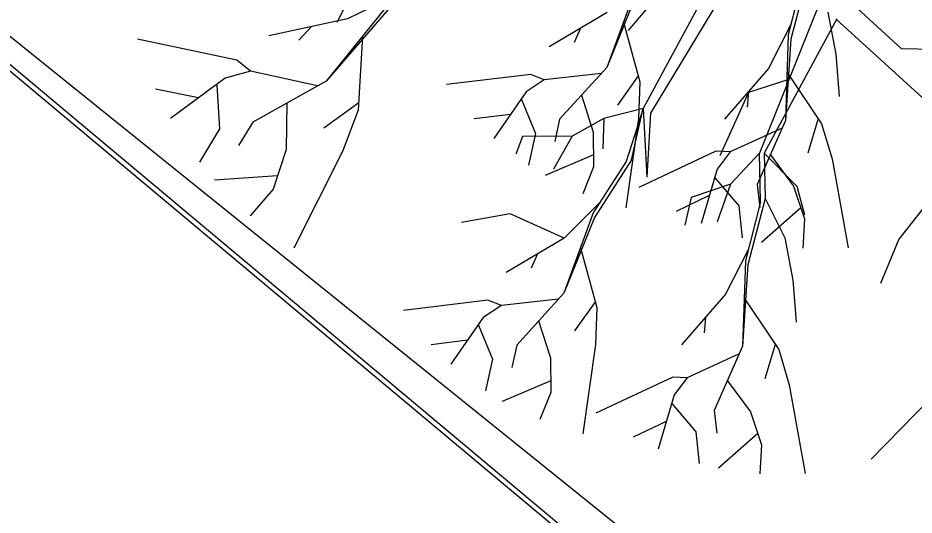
# Model space of a CAD drawing. Extents: x -438233 to -437334, y -1133133 to -1132623.
# Drawn here: x -437531.122 to -437529.741, y -1132752.058 to -1132751.291 of the extents above; entities that cross this region are included whole.
import ezdxf

# ---------------------------------------------------------------- set-up
doc = ezdxf.new("R2010")
doc.units = 0
for name, color, linetype in [('Vrstva 1', 7, 'Continuous'), ('Vrstva 11', 7, 'Continuous'), ('XR$3$Okno', 7, 'Continuous')]:
    doc.layers.add(name, color=color, linetype=linetype)

msp = doc.modelspace()

# ---------------------------------------------------------------- linework, layer by layer
at = {"layer": 'Vrstva 1'}
for p, q in [((-437532.5268, -1132750.1963), (-437521.9588, -1132759.0498)), ((-437530.5552, -1132751.1492), (-437530.6304, -1132751.2984)), ((-437529.9115, -1132751.2266), (-437529.9348, -1132751.3175)), ((-437529.9044, -1132751.2214), (-437529.9307, -1132751.3241)), ((-437530.169, -1132751.2437), (-437530.2144, -1132751.3677)), ((-437530.531, -1132751.2522), (-437530.6138, -1132751.2926)), ((-437530.1671, -1132751.2511), (-437530.2144, -1132751.3677)), ((-437530.0598, -1132751.248), (-437530.1583, -1132751.4313)), ((-437530.0368, -1132751.2556), (-437530.1473, -1132751.4384)), ((-437529.8589, -1132751.2483), (-437529.7609, -1132751.3387)), ((-437530.5474, -1132751.2654), (-437530.6466, -1132751.3887)), ((-437530.1387, -1132751.26), (-437530.1813, -1132751.3108)), ((-437529.8837, -1132751.2603), (-437529.9792, -1132751.4999)), ((-437530.5483, -1132751.2747), (-437530.6466, -1132751.3887)), ((-437530.2141, -1132751.2829), (-437530.3031, -1132751.3359)), ((-437529.8738, -1132751.2822), (-437529.8616, -1132751.3474)), ((-437530.6138, -1132751.2926), (-437530.7353, -1132751.3188)), ((-437530.1889, -1132751.2979), (-437530.1634, -1132751.3898)), ((-437529.8601, -1132751.2926), (-437529.9721, -1132751.4997)), ((-437529.8604, -1132751.2936), (-437529.7119, -1132751.4289)), ((-437530.6694, -1132751.3044), (-437530.689, -1132751.3257)), ((-437530.2548, -1132751.3069), (-437530.2646, -1132751.329)), ((-437529.9304, -1132751.3006), (-437529.9652, -1132751.3692)), ((-437530.7843, -1132751.3563), (-437530.9377, -1132751.324)), ((-437530.591, -1132751.3191), (-437530.5973, -1132751.4338)), ((-437529.9348, -1132751.3175), (-437529.939, -1132751.4495)), ((-437529.9307, -1132751.3241), (-437529.939, -1132751.4495)), ((-437529.7609, -1132751.3387), (-437529.621, -1132751.3407)), ((-437529.8616, -1132751.3474), (-437529.8564, -1132751.4123)), ((-437530.7635, -1132751.3735), (-437530.7843, -1132751.3563)), ((-437530.2144, -1132751.3677), (-437530.2871, -1132751.4476)), ((-437530.7635, -1132751.3735), (-437530.8024, -1132751.3845)), ((-437530.6603, -1132751.396), (-437530.7635, -1132751.3735)), ((-437530.3317, -1132751.3785), (-437530.4613, -1132751.3942)), ((-437530.3107, -1132751.3866), (-437530.3317, -1132751.3785)), ((-437530.2232, -1132751.377), (-437530.3107, -1132751.3866)), ((-437530.1659, -1132751.3807), (-437530.1982, -1132751.4258)), ((-437529.9652, -1132751.3692), (-437530.0331, -1132751.4473)), ((-437529.9365, -1132751.3753), (-437529.8834, -1132751.4547)), ((-437530.8024, -1132751.3845), (-437530.8867, -1132751.4465)), ((-437530.8152, -1132751.3948), (-437530.811, -1132751.4624)), ((-437530.6466, -1132751.3887), (-437530.76, -1132751.4519)), ((-437530.3107, -1132751.3866), (-437530.3386, -1132751.4054)), ((-437530.1634, -1132751.3898), (-437530.1654, -1132751.4466)), ((-437529.9341, -1132751.3865), (-437529.9961, -1132751.4066)), ((-437530.8433, -1132751.4144), (-437530.9095, -1132751.4012)), ((-437530.3386, -1132751.4054), (-437530.3883, -1132751.4772)), ((-437529.9961, -1132751.4066), (-437530.0402, -1132751.5043)), ((-437529.9961, -1132751.4049), (-437529.9983, -1132751.429)), ((-437530.7076, -1132751.4225), (-437530.7086, -1132751.4943)), ((-437530.5964, -1132751.4222), (-437530.6505, -1132751.4612)), ((-437530.3459, -1132751.4172), (-437530.3244, -1132751.4696)), ((-437530.2533, -1132751.4103), (-437530.2352, -1132751.4674)), ((-437530.5973, -1132751.4338), (-437530.6214, -1132751.4975)), ((-437530.1583, -1132751.4313), (-437530.2191, -1132751.4467)), ((-437530.1583, -1132751.4313), (-437530.1845, -1132751.5129)), ((-437530.1762, -1132751.5104), (-437530.1583, -1132751.4313)), ((-437530.1583, -1132751.4313), (-437530.1527, -1132751.5371)), ((-437530.3628, -1132751.4402), (-437530.4187, -1132751.4471)), ((-437530.2871, -1132751.4476), (-437530.2947, -1132751.4821)), ((-437530.2191, -1132751.4467), (-437530.2676, -1132751.4739)), ((-437530.2191, -1132751.4467), (-437530.2208, -1132751.4935)), ((-437530.1654, -1132751.4466), (-437530.185, -1132751.5845)), ((-437530.1473, -1132751.4384), (-437530.1527, -1132751.5371)), ((-437529.939, -1132751.4495), (-437529.9826, -1132751.5485)), ((-437529.8888, -1132751.4466), (-437529.9049, -1132751.4998)), ((-437530.811, -1132751.4624), (-437530.8419, -1132751.5139)), ((-437530.76, -1132751.4519), (-437530.7821, -1132751.4881)), ((-437529.9441, -1132751.4613), (-437530.0242, -1132751.498)), ((-437529.8834, -1132751.4547), (-437529.8674, -1132751.5088)), ((-437530.3445, -1132751.4742), (-437530.3546, -1132751.5014)), ((-437530.2676, -1132751.4739), (-437530.3445, -1132751.4742)), ((-437530.3244, -1132751.4696), (-437530.3352, -1132751.5184)), ((-437530.2676, -1132751.4739), (-437530.2965, -1132751.5246)), ((-437530.2352, -1132751.4674), (-437530.2347, -1132751.5211)), ((-437530.7086, -1132751.4943), (-437530.7287, -1132751.5555)), ((-437530.6214, -1132751.4975), (-437530.6966, -1132751.6467)), ((-437530.2347, -1132751.5027), (-437530.3094, -1132751.5346)), ((-437530.0465, -1132751.4971), (-437530.1651, -1132751.5529)), ((-437530.0242, -1132751.498), (-437530.0465, -1132751.4971)), ((-437530.0242, -1132751.498), (-437530.0446, -1132751.5248)), ((-437529.9792, -1132751.4999), (-437530.024, -1132751.5477)), ((-437529.9777, -1132751.5749), (-437529.9792, -1132751.4999)), ((-437529.9721, -1132751.4997), (-437529.9216, -1132751.5511)), ((-437529.9721, -1132751.4997), (-437529.9706, -1132751.5697)), ((-437529.9623, -1132751.5027), (-437529.927, -1132751.5507)), ((-437530.1845, -1132751.5129), (-437530.2352, -1132751.592)), ((-437530.1762, -1132751.5104), (-437530.2333, -1132751.5994)), ((-437529.8674, -1132751.5088), (-437529.8425, -1132751.646)), ((-437530.2347, -1132751.5211), (-437530.2516, -1132751.5627)), ((-437530.0446, -1132751.5248), (-437530.0693, -1132751.6083)), ((-437530.7218, -1132751.5347), (-437530.8186, -1132751.5418)), ((-437530.024, -1132751.5477), (-437530.0846, -1132751.5683)), ((-437530.0478, -1132751.538), (-437530.011, -1132751.5813)), ((-437530.024, -1132751.5477), (-437530.0444, -1132751.6057)), ((-437530.7287, -1132751.5555), (-437530.7637, -1132751.5967)), ((-437529.9826, -1132751.5485), (-437529.9789, -1132751.5838)), ((-437529.927, -1132751.5507), (-437529.9098, -1132751.6014)), ((-437529.9216, -1132751.5511), (-437529.9099, -1132751.595)), ((-437530.0566, -1132751.5654), (-437530.1075, -1132751.5897)), ((-437530.0846, -1132751.5683), (-437530.0944, -1132751.6109)), ((-437529.9777, -1132751.5749), (-437530.001, -1132751.6658)), ((-437529.9706, -1132751.5697), (-437529.9969, -1132751.6724)), ((-437529.9706, -1132751.5697), (-437529.94, -1132751.6305)), ((-437529.7188, -1132751.5744), (-437529.7643, -1132751.6327)), ((-437530.2257, -1132751.5768), (-437530.2803, -1132751.6312)), ((-437530.011, -1132751.5813), (-437530.0059, -1132751.6306)), ((-437529.9157, -1132751.5843), (-437529.9762, -1132751.6377)), ((-437530.3631, -1132751.5937), (-437530.4381, -1132751.607)), ((-437530.2803, -1132751.6312), (-437530.3631, -1132751.5937)), ((-437530.2352, -1132751.592), (-437530.2806, -1132751.716)), ((-437530.2333, -1132751.5994), (-437530.2806, -1132751.716)), ((-437529.9098, -1132751.6014), (-437529.9123, -1132751.6465)), ((-437529.94, -1132751.6305), (-437529.9278, -1132751.6957)), ((-437530.2803, -1132751.6312), (-437530.3693, -1132751.6841)), ((-437529.7643, -1132751.6327), (-437529.793, -1132751.7008)), ((-437530.321, -1132751.6552), (-437530.3308, -1132751.6773)), ((-437530.2551, -1132751.6462), (-437530.2296, -1132751.738)), ((-437529.9966, -1132751.6489), (-437530.0314, -1132751.7175)), ((-437530.001, -1132751.6658), (-437530.0052, -1132751.7978)), ((-437529.9969, -1132751.6724), (-437530.0052, -1132751.7978)), ((-437529.9278, -1132751.6957), (-437529.9226, -1132751.7606)), ((-437530.3979, -1132751.7268), (-437530.5275, -1132751.7425)), ((-437530.3768, -1132751.7349), (-437530.3979, -1132751.7268)), ((-437530.2894, -1132751.7253), (-437530.3768, -1132751.7349)), ((-437530.2806, -1132751.716), (-437530.3533, -1132751.7959)), ((-437530.0314, -1132751.7175), (-437530.0993, -1132751.7956)), ((-437530.0027, -1132751.7236), (-437529.9496, -1132751.803)), ((-437530.3768, -1132751.7349), (-437530.4048, -1132751.7537)), ((-437530.2321, -1132751.729), (-437530.2644, -1132751.7741)), ((-437530.2296, -1132751.738), (-437530.2316, -1132751.7949)), ((-437530.4048, -1132751.7537), (-437530.4545, -1132751.8255)), ((-437530.0623, -1132751.7532), (-437530.0645, -1132751.7772)), ((-437530.4121, -1132751.7655), (-437530.3906, -1132751.8179)), ((-437530.3195, -1132751.7586), (-437530.3014, -1132751.8157)), ((-437530.429, -1132751.7885), (-437530.4849, -1132751.7954)), ((-437530.3533, -1132751.7959), (-437530.3609, -1132751.8304)), ((-437530.2316, -1132751.7949), (-437530.2512, -1132751.9328)), ((-437529.955, -1132751.7949), (-437529.9711, -1132751.848)), ((-437530.0103, -1132751.8096), (-437530.0904, -1132751.8463)), ((-437530.0052, -1132751.7978), (-437530.0488, -1132751.8968)), ((-437529.9496, -1132751.803), (-437529.9336, -1132751.8571)), ((-437530.3906, -1132751.8179), (-437530.4013, -1132751.8667)), ((-437530.3014, -1132751.8157), (-437530.3009, -1132751.8694)), ((-437530.3009, -1132751.851), (-437530.3756, -1132751.8828)), ((-437530.1127, -1132751.8454), (-437530.2313, -1132751.9012)), ((-437530.0904, -1132751.8463), (-437530.1127, -1132751.8454)), ((-437530.0904, -1132751.8463), (-437530.1108, -1132751.873)), ((-437530.0285, -1132751.851), (-437529.9932, -1132751.899)), ((-437529.9336, -1132751.8571), (-437529.9087, -1132751.9943)), ((-437530.3009, -1132751.8694), (-437530.3178, -1132751.911)), ((-437530.1108, -1132751.873), (-437530.1355, -1132751.9566)), ((-437529.7158, -1132751.8784), (-437529.807, -1132751.9718)), ((-437530.114, -1132751.8863), (-437530.0772, -1132751.9296)), ((-437530.0488, -1132751.8968), (-437530.0451, -1132751.9321)), ((-437529.9932, -1132751.899), (-437529.976, -1132751.9497)), ((-437530.1228, -1132751.9137), (-437530.1737, -1132751.938)), ((-437530.0772, -1132751.9296), (-437530.0721, -1132751.9789)), ((-437529.9819, -1132751.9326), (-437530.0424, -1132751.986)), ((-437529.976, -1132751.9497), (-437529.9785, -1132751.9948))]:
    msp.add_line(p, q, dxfattribs=at)
at = {"layer": 'Vrstva 11'}
msp.add_lwpolyline([(-437532.5268, -1132750.1963), (-437523.8278, -1132757.2093)], dxfattribs=at)
at = {"layer": 'XR$3$Okno'}
msp.add_lwpolyline([(-437529.6882, -1132752.5845), (-437527.7617, -1132750.2848), (-437530.0613, -1132748.3583), (-437531.9879, -1132750.6579), (-437529.6882, -1132752.5845)], dxfattribs=at)

doc.saveas('drawing.dxf')
